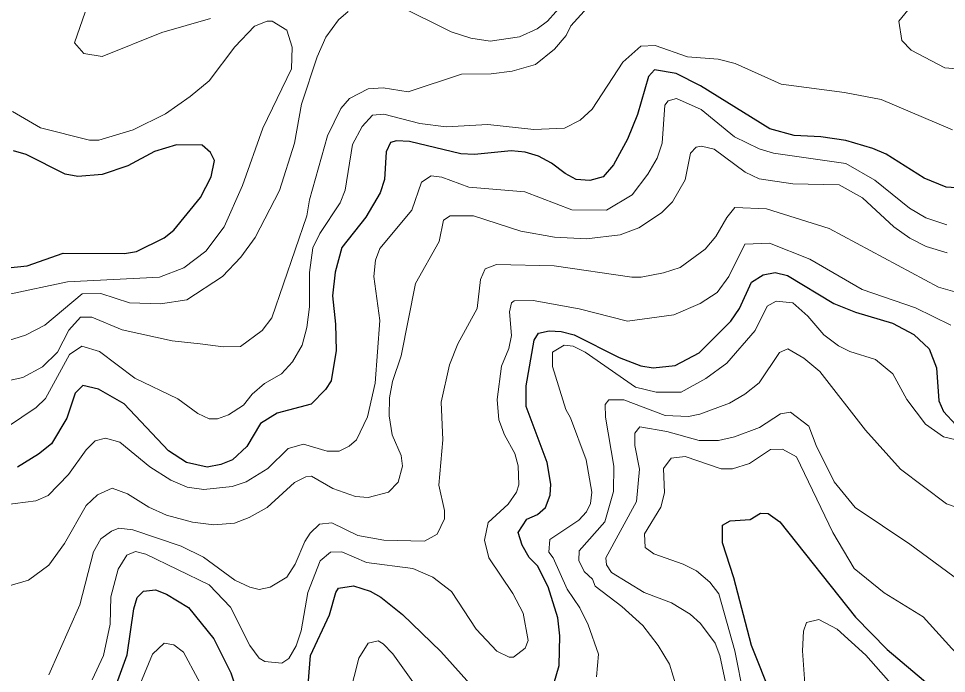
# Model space of a CAD drawing. Extents: x 673.3 to 698.5, y 6984.3 to 7012.3.
# Drawn here: x 691.368 to 692.636, y 6992.322 to 6993.217 of the extents above; entities that cross this region are included whole.
import ezdxf

# ---------------------------------------------------------------- set-up
doc = ezdxf.new("R2010")
doc.units = 0
doc.header["$LTSCALE"] = 0.032
doc.layers.add('1', color=7, linetype='Continuous', lineweight=25)
doc.layers.add('2', color=7, linetype='Continuous', lineweight=13)

msp = doc.modelspace()

# ---------------------------------------------------------------- linework, layer by layer
at = {"layer": '1'}
for points in [[(692.6696, 6992.9842), (692.635, 6992.9865), (692.6052, 6992.9987), (692.553, 6993.0314), (692.5351, 6993.0395), (692.4982, 6993.0503), (692.464, 6993.0551), (692.4272, 6993.0569), (692.394, 6993.0662), (692.2995, 6993.1248), (692.2661, 6993.1419), (692.2368, 6993.1468), (692.2284, 6993.1379), (692.2135, 6993.0859), (692.1997, 6993.0521), (692.1805, 6993.0169), (692.1666, 6993.0006), (692.148, 6992.9955), (692.1296, 6992.9972), (692.1146, 6993.0051), (692.0957, 6993.0194), (692.078, 6993.0287), (692.0598, 6993.0345), (692.0406, 6993.0361)], [(691.3262, 6992.8736), (691.3793, 6992.879), (691.4286, 6992.8961), (691.5124, 6992.896), (691.5287, 6992.8986), (691.5666, 6992.9174), (691.5799, 6992.9277), (691.6162, 6992.9724), (691.6307, 6993.0006), (691.6354, 6993.0231), (691.6298, 6993.0337), (691.6186, 6993.0441), (691.5836, 6993.0445), (691.5535, 6993.0354), (691.5171, 6993.0157), (691.4819, 6993.0036), (691.4487, 6993.0012), (691.4315, 6993.0044), (691.378, 6993.031), (691.3607, 6993.0362)], [(692.0406, 6993.0361), (691.9905, 6993.0313), (691.9721, 6993.0321), (691.9018, 6993.0491), (691.884, 6993.05), (691.8758, 6993.0474), (691.87, 6993.035), (691.8676, 6992.997), (691.8618, 6992.9789), (691.842, 6992.9456), (691.8094, 6992.9041), (691.8001, 6992.8703), (691.7967, 6992.8379), (691.8009, 6992.7993), (691.8016, 6992.7634), (691.7948, 6992.722), (691.7868, 6992.7102), (691.7674, 6992.6901), (691.7211, 6992.6778), (691.6981, 6992.6636), (691.6793, 6992.632), (691.6601, 6992.6137), (691.6441, 6992.6074), (691.6253, 6992.6038), (691.5971, 6992.61), (691.5725, 6992.626), (691.5119, 6992.6905), (691.477, 6992.7103), (691.4556, 6992.7153), (691.4448, 6992.7051), (691.4334, 6992.671), (691.4125, 6992.6357), (691.395, 6992.6215), (691.3662, 6992.6039)], [(692.0991, 6992.3079), (692.1062, 6992.3326), (692.1071, 6992.3734), (692.1046, 6992.3979), (692.0914, 6992.4403), (692.0769, 6992.4691), (692.0654, 6992.4805), (692.0556, 6992.4974), (692.0502, 6992.5146), (692.0623, 6992.5328), (692.0765, 6992.5393), (692.0878, 6992.5487), (692.094, 6992.5654), (692.0948, 6992.5804), (692.0898, 6992.6101), (692.0614, 6992.6866), (692.0614, 6992.715), (692.0722, 6992.7775), (692.0782, 6992.787), (692.0925, 6992.7902), (692.1089, 6992.7894), (692.1269, 6992.7845), (692.1885, 6992.7535), (692.2181, 6992.7421), (692.2346, 6992.7398), (692.2647, 6992.7429), (692.2974, 6992.7599), (692.3411, 6992.8035), (692.3525, 6992.8205), (692.3692, 6992.8568), (692.385, 6992.8665), (692.4015, 6992.87), (692.4184, 6992.8658), (692.4815, 6992.8273), (692.5111, 6992.8156), (692.5617, 6992.8007), (692.5908, 6992.7853), (692.6119, 6992.7655), (692.6217, 6992.7397), (692.6249, 6992.6944), (692.6313, 6992.6797), (692.6484, 6992.6617)], [(692.3968, 6992.2905), (692.3692, 6992.36), (692.3449, 6992.4527), (692.3294, 6992.5005), (692.3294, 6992.5245), (692.34, 6992.5304), (692.3675, 6992.5321), (692.3815, 6992.541), (692.3919, 6992.5406), (692.408, 6992.5293), (692.5113, 6992.399), (692.5547, 6992.3548), (692.6391, 6992.2832)], [(691.498, 6992.297), (691.5159, 6992.3475), (691.525, 6992.4103), (691.5295, 6992.4258), (691.5384, 6992.4344), (691.5545, 6992.4362), (691.5698, 6992.4301), (691.5997, 6992.4122), (691.6343, 6992.369), (691.6575, 6992.3227), (691.6625, 6992.3079)], [(691.7625, 6992.295), (691.7667, 6992.3463), (691.7924, 6992.4019), (691.8011, 6992.4324), (691.8049, 6992.4383), (691.8253, 6992.4415), (691.848, 6992.4343), (691.8625, 6992.4263), (691.8923, 6992.4026), (691.9445, 6992.3517), (691.9884, 6992.303)]]:
    msp.add_lwpolyline(points, dxfattribs=at)
at = {"layer": '2'}
for points in [[(691.3445, 6992.7202), (691.3735, 6992.7264), (691.4004, 6992.7408), (691.4209, 6992.7611), (691.4365, 6992.7912), (691.4524, 6992.8088), (691.4675, 6992.8088), (691.5092, 6992.7914), (691.5774, 6992.7764), (691.6157, 6992.7723), (691.6472, 6992.7683), (691.671, 6992.7686), (691.7004, 6992.7908), (691.7139, 6992.808), (691.7614, 6992.9472), (691.765, 6992.9693), (691.7898, 6993.0568), (691.8078, 6993.0942), (691.8196, 6993.1077), (691.8452, 6993.1209), (691.866, 6993.1224), (691.9001, 6993.1168), (691.9729, 6993.141), (692.0136, 6993.1412), (692.0423, 6993.145), (692.0738, 6993.154), (692.1001, 6993.1751), (692.1157, 6993.1939), (692.1224, 6993.2069), (692.1772, 6993.2682)], [(692.1132, 6993.2387), (692.0905, 6993.2136), (692.0763, 6993.2027), (692.0523, 6993.1919), (692.0122, 6993.186), (691.9858, 6993.1902), (691.9586, 6993.1988), (691.8847, 6993.2356)], [(691.8182, 6993.2265), (691.8048, 6993.2153), (691.7874, 6993.1916), (691.7755, 6993.1648), (691.7544, 6993.1), (691.7445, 6993.0468), (691.7241, 6992.9821), (691.691, 6992.9175), (691.6711, 6992.891), (691.6463, 6992.8646), (691.5975, 6992.8327), (691.5617, 6992.8272), (691.5194, 6992.8284), (691.4799, 6992.8414), (691.4543, 6992.8407), (691.4037, 6992.7977), (691.377, 6992.7843), (691.3526, 6992.7766)], [(691.4586, 6993.2259), (691.4442, 6993.1839), (691.4569, 6993.1691), (691.4818, 6993.1649), (691.5634, 6993.1977), (691.6301, 6993.2171)], [(691.3529, 6992.8399), (691.4347, 6992.857), (691.5602, 6992.8635), (691.5934, 6992.8762), (691.6237, 6992.8991), (691.6487, 6992.9322), (691.6736, 6992.9886), (691.7014, 6993.067), (691.7404, 6993.1482), (691.7413, 6993.1778), (691.7341, 6993.2011), (691.7142, 6993.2136), (691.7075, 6993.2136), (691.6899, 6993.2066), (691.663, 6993.1784), (691.6279, 6993.132), (691.6022, 6993.1102), (691.5682, 6993.0868), (691.5241, 6993.0647), (691.4771, 6993.0508), (691.4646, 6993.0509), (691.3976, 6993.0676), (691.3594, 6993.0898)], [(692.6439, 6993.0648), (692.5465, 6993.1062), (692.496, 6993.116), (692.4097, 6993.1274), (692.3466, 6993.1555), (692.3236, 6993.1615), (692.2817, 6993.1648), (692.2373, 6993.1802), (692.2178, 6993.1794), (692.1932, 6993.1572), (692.1516, 6993.0929), (692.135, 6993.0783), (692.1136, 6993.0671), (692.0718, 6993.0655), (692.0088, 6993.072), (691.9517, 6993.0688), (691.9161, 6993.0736), (691.8667, 6993.0865), (691.8511, 6993.085), (691.837, 6993.0696), (691.8239, 6993.0449), (691.8138, 6992.9825), (691.8069, 6992.9652), (691.7793, 6992.9231), (691.7697, 6992.9036), (691.765, 6992.87), (691.765, 6992.8231), (691.7616, 6992.7945), (691.7551, 6992.7704), (691.7421, 6992.7478), (691.7268, 6992.7315), (691.7036, 6992.7184), (691.6867, 6992.7036), (691.675, 6992.6884), (691.6547, 6992.6752), (691.6396, 6992.6697), (691.6279, 6992.6698), (691.6124, 6992.6772), (691.5853, 6992.6972), (691.5267, 6992.7254), (691.4781, 6992.7621), (691.4541, 6992.7691), (691.4371, 6992.7577), (691.4046, 6992.6979), (691.3916, 6992.6854), (691.3527, 6992.6589)], [(692.0595, 6992.98), (692.1237, 6992.9555), (692.1712, 6992.9552), (692.2059, 6992.9762), (692.2275, 6993.0042), (692.2404, 6993.0262), (692.2472, 6993.0466), (692.2505, 6993.0985), (692.2554, 6993.1045), (692.2666, 6993.1077), (692.3002, 6993.0927), (692.3458, 6993.0553), (692.3797, 6993.0391), (692.3992, 6993.0332), (692.4981, 6993.0189), (692.5377, 6992.9961), (692.5848, 6992.9577), (692.6073, 6992.9448), (692.6361, 6992.9352)], [(691.3547, 6992.4417), (691.3812, 6992.4492), (691.4089, 6992.47), (691.4304, 6992.4997), (691.4602, 6992.5516), (691.4756, 6992.5658), (691.4957, 6992.575), (691.5164, 6992.5676), (691.5454, 6992.549), (691.5698, 6992.5382), (691.6052, 6992.5288), (691.6345, 6992.5248), (691.6627, 6992.5272), (691.6829, 6992.5349), (691.7071, 6992.5489), (691.7448, 6992.5827), (691.7601, 6992.5906), (691.7681, 6992.5913), (691.7969, 6992.5746), (691.8279, 6992.5639), (691.8451, 6992.5622), (691.8729, 6992.5697), (691.8861, 6992.5831), (691.8921, 6992.6052), (691.8903, 6992.6197), (691.8782, 6992.648), (691.8742, 6992.6739), (691.8745, 6992.6986), (691.8787, 6992.7208), (691.8903, 6992.7558), (691.9099, 6992.855), (691.9424, 6992.9121), (691.9483, 6992.9413), (691.9575, 6992.9473), (691.9891, 6992.9474), (692.0539, 6992.9264), (692.0999, 6992.9181), (692.1438, 6992.9157), (692.1896, 6992.9212), (692.215, 6992.931), (692.2463, 6992.9516), (692.2613, 6992.9665), (692.2784, 6992.9964), (692.2856, 6993.033), (692.2937, 6993.041), (692.3009, 6993.0426), (692.318, 6993.0385), (692.3604, 6993.007), (692.3796, 6992.9977), (692.4257, 6992.9909), (692.489, 6992.9896), (692.5207, 6992.9718), (692.5636, 6992.9323), (692.5856, 6992.9166), (692.6076, 6992.9056), (692.6367, 6992.8968)], [(691.349, 6992.5524), (691.3913, 6992.5579), (691.4081, 6992.5653), (691.436, 6992.5937), (691.4599, 6992.6276), (691.4722, 6992.6396), (691.4862, 6992.6435), (691.506, 6992.6379), (691.547, 6992.6042), (691.5755, 6992.5859), (691.5979, 6992.5767), (691.6208, 6992.5735), (691.6595, 6992.5774), (691.6788, 6992.5838), (691.708, 6992.6021), (691.7362, 6992.6295), (691.7568, 6992.6353), (691.7891, 6992.6257), (691.8057, 6992.6257), (691.8193, 6992.6324), (691.8294, 6992.6413), (691.8446, 6992.6727), (691.8548, 6992.7187), (691.8611, 6992.8042), (691.853, 6992.8645), (691.8554, 6992.8867), (691.8612, 6992.9026), (691.9052, 6992.955), (691.9184, 6992.9932), (691.9312, 6993.0018), (691.9459, 6993.0002), (691.9829, 6992.9865), (692.0595, 6992.98)], [(692.0209, 6992.8808), (692.0995, 6992.8789), (692.2058, 6992.8635), (692.2184, 6992.8635), (692.249, 6992.8692), (692.2718, 6992.8767), (692.3057, 6992.9017), (692.3204, 6992.9189), (692.3352, 6992.9452), (692.3464, 6992.9589), (692.3894, 6992.957), (692.4754, 6992.9301), (692.6245, 6992.8499), (692.6787, 6992.8342)], [(691.5155, 6992.4836), (691.5275, 6992.4884), (691.5417, 6992.4847), (691.6282, 6992.4432), (691.6574, 6992.4123), (691.6835, 6992.3602), (691.6966, 6992.3426), (691.7041, 6992.338), (691.7275, 6992.3358), (691.7371, 6992.3421), (691.7471, 6992.3597), (691.7536, 6992.38), (691.7631, 6992.4325), (691.7798, 6992.4758), (691.794, 6992.4877), (691.8092, 6992.4879), (691.843, 6992.4734), (691.9065, 6992.4653), (691.9336, 6992.4536), (691.959, 6992.4341), (691.9927, 6992.3824), (692.0212, 6992.3525), (692.0381, 6992.3442), (692.0441, 6992.3443), (692.0597, 6992.3566), (692.0638, 6992.367), (692.0573, 6992.4042), (692.0432, 6992.4311), (692.0101, 6992.4799), (692.0045, 6992.5041), (692.0095, 6992.5281), (692.0368, 6992.5532), (692.048, 6992.5698), (692.051, 6992.5798), (692.0501, 6992.6055), (692.0459, 6992.6224), (692.0315, 6992.648), (692.0239, 6992.6683), (692.0216, 6992.6963), (692.0274, 6992.7419), (692.0377, 6992.7658), (692.041, 6992.7837), (692.0386, 6992.8159), (692.0414, 6992.8282), (692.0449, 6992.8311), (692.071, 6992.8318), (692.1337, 6992.8202), (692.1999, 6992.8033), (692.2631, 6992.8121), (692.299, 6992.8275), (692.322, 6992.8425), (692.338, 6992.8645), (692.3601, 6992.9087), (692.3935, 6992.91), (692.4489, 6992.8881), (692.5202, 6992.8466), (692.593, 6992.8217), (692.6414, 6992.7979)], [(691.4091, 6992.3198), (691.4515, 6992.4159), (691.47, 6992.4883), (691.4798, 6992.5057), (691.4946, 6992.5165), (691.5047, 6992.5205), (691.5237, 6992.5182), (691.5897, 6992.4959), (691.6203, 6992.4806), (691.663, 6992.4494), (691.6835, 6992.4398), (691.6964, 6992.4368), (691.7115, 6992.4398), (691.7342, 6992.4533), (691.7455, 6992.4711), (691.7586, 6992.5022), (691.766, 6992.5135), (691.7786, 6992.5257), (691.7956, 6992.5279), (691.8312, 6992.5105), (691.8669, 6992.5041), (691.9221, 6992.5028), (691.9394, 6992.5121), (691.9498, 6992.5331), (691.9498, 6992.5445), (691.9417, 6992.5791), (691.9474, 6992.6414), (691.945, 6992.6928), (691.9563, 6992.7439), (691.968, 6992.7723), (691.9944, 6992.8205), (691.9988, 6992.8602), (692.0053, 6992.8749), (692.0209, 6992.8808)], [(692.6663, 6992.6372), (692.6313, 6992.6454), (692.607, 6992.6624), (692.5816, 6992.6963), (692.5624, 6992.7313), (692.5386, 6992.751), (692.5034, 6992.762), (692.4881, 6992.7696), (692.4681, 6992.7849), (692.4461, 6992.8103), (692.4254, 6992.8284), (692.4029, 6992.8309), (692.3907, 6992.8237), (692.3743, 6992.7905), (692.3356, 6992.746), (692.3065, 6992.7248), (692.2728, 6992.7064), (692.2389, 6992.7065), (692.2105, 6992.7132), (692.1417, 6992.761), (692.1255, 6992.769), (692.1133, 6992.7705), (692.0974, 6992.7608), (692.0973, 6992.7414), (692.1152, 6992.6827), (692.1216, 6992.6713), (692.1433, 6992.6137), (692.151, 6992.5696), (692.1493, 6992.5541), (692.1436, 6992.5427), (692.1332, 6992.5316), (692.0936, 6992.5048), (692.0924, 6992.4875), (692.0981, 6992.4797), (692.1173, 6992.4373), (692.1344, 6992.4114), (692.146, 6992.3882), (692.16, 6992.3481), (692.1574, 6992.3172)], [(692.2723, 6992.2853), (692.257, 6992.3345), (692.2416, 6992.36), (692.2208, 6992.3873), (692.1921, 6992.4135), (692.1557, 6992.4413), (692.1517, 6992.4506), (692.1404, 6992.4614), (692.1331, 6992.4761), (692.1335, 6992.4894), (692.1688, 6992.5289), (692.1804, 6992.5706), (692.1811, 6992.6051), (692.1698, 6992.6723), (692.1691, 6992.6893), (692.1742, 6992.6957), (692.1949, 6992.6957), (692.2513, 6992.6743), (692.2832, 6992.673), (692.2984, 6992.6761), (692.3389, 6992.6911), (692.3601, 6992.7034), (692.3795, 6992.719), (692.4073, 6992.7607), (692.4187, 6992.7655), (692.4407, 6992.7529), (692.4623, 6992.7346), (692.5247, 6992.6545)], [(692.5247, 6992.6545), (692.5728, 6992.6012), (692.6355, 6992.5539), (692.6606, 6992.5451), (692.683, 6992.5466), (692.6971, 6992.5509), (692.7147, 6992.5631), (692.7304, 6992.5796), (692.7447, 6992.6002), (692.7627, 6992.6356), (692.7785, 6992.6555), (692.8022, 6992.675), (692.8291, 6992.7089), (692.8438, 6992.7128), (692.8767, 6992.6852), (692.928, 6992.6766), (692.9385, 6992.6607), (692.9465, 6992.6214), (692.9797, 6992.5562), (693.0071, 6992.511), (693.0354, 6992.4742), (693.0877, 6992.3856), (693.1292, 6992.3274), (693.151, 6992.3033)], [(692.4821, 6992.5839), (692.4575, 6992.6333), (692.4474, 6992.6599), (692.4224, 6992.6792), (692.4087, 6992.6768), (692.3801, 6992.658), (692.3461, 6992.6454), (692.3242, 6992.6404), (692.2976, 6992.6404), (692.2533, 6992.6526), (692.2164, 6992.659), (692.2096, 6992.6504), (692.2097, 6992.6336), (692.2161, 6992.6012), (692.2119, 6992.5567), (692.1699, 6992.4799), (692.1709, 6992.4704), (692.1777, 6992.4599), (692.2224, 6992.4324), (692.2596, 6992.4183), (692.2853, 6992.4027), (692.2994, 6992.3901), (692.3195, 6992.3634), (692.3257, 6992.3464), (692.3367, 6992.2948)], [(692.3122, 6992.4465), (692.2941, 6992.4621), (692.2759, 6992.4712), (692.2357, 6992.4856), (692.2236, 6992.4939), (692.2228, 6992.5126), (692.2454, 6992.5491), (692.2503, 6992.5687), (692.2488, 6992.602), (692.2594, 6992.6159), (692.2785, 6992.6183), (692.3279, 6992.6014), (692.3432, 6992.6016), (692.3663, 6992.6087), (692.3951, 6992.628), (692.4113, 6992.6282), (692.4304, 6992.6179), (692.4803, 6992.5144), (692.5092, 6992.4655), (692.5503, 6992.4323), (692.6036, 6992.3994), (692.6429, 6992.356), (692.6712, 6992.3294), (692.7067, 6992.3121)], [(692.6531, 6992.4489), (692.5856, 6992.4988), (692.5106, 6992.5488), (692.4821, 6992.5839)], [(691.4682, 6992.3132), (691.4836, 6992.3465), (691.4929, 6992.3893), (691.4937, 6992.4268), (691.5035, 6992.4642), (691.5155, 6992.4836)], [(692.3585, 6992.2908), (692.3463, 6992.3526), (692.3243, 6992.4305), (692.3122, 6992.4465)], [(692.5702, 6992.2961), (692.5254, 6992.3467), (692.4863, 6992.3823), (692.4612, 6992.3958), (692.4442, 6992.3917), (692.4401, 6992.3795), (692.4386, 6992.3527), (692.4419, 6992.308)], [(691.6323, 6992.278), (691.593, 6992.3512), (691.5796, 6992.3609), (691.5666, 6992.3634), (691.5505, 6992.3483), (691.5257, 6992.2877)], [(691.9134, 6992.3009), (691.8789, 6992.3488), (691.866, 6992.3624), (691.8588, 6992.3666), (691.8455, 6992.3632), (691.8324, 6992.3427), (691.82, 6992.2928)]]:
    msp.add_lwpolyline(points, dxfattribs=at)
msp.add_lwpolyline([(692.6331, 6993.1495), (692.5873, 6993.1739), (692.5745, 6993.187), (692.5706, 6993.2132), (692.587, 6993.2333), (692.6028, 6993.238), (692.7013, 6993.2209), (692.7102, 6993.2147), (692.7202, 6993.203), (692.7252, 6993.1863), (692.7224, 6993.1744), (692.7009, 6993.1552), (692.6758, 6993.1461)], close=True, dxfattribs=at)

doc.saveas('drawing.dxf')
